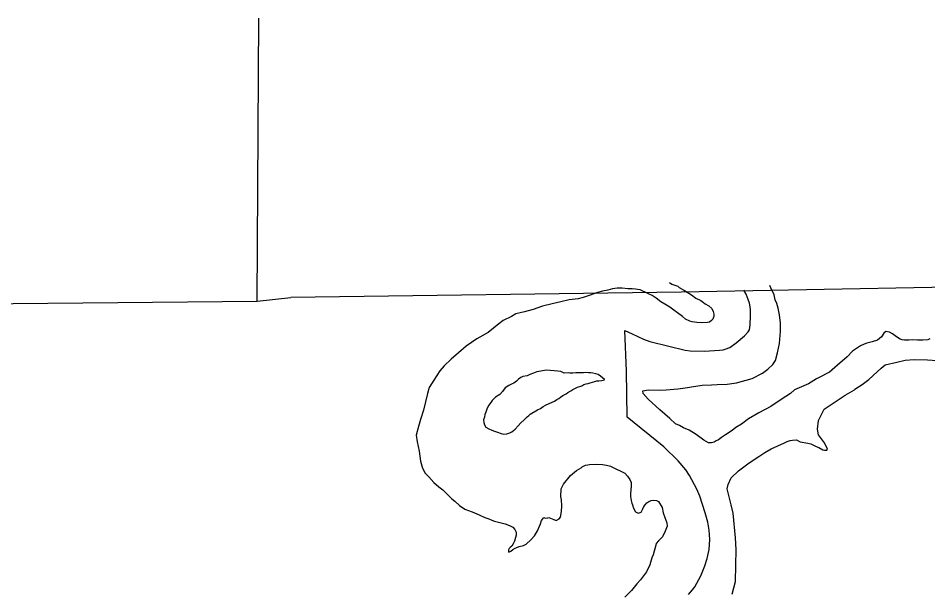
# Model space of a CAD drawing. Extents: x -939622 to -934245, y 1383184 to 1385301.
# Drawn here: x -935284.16 to -935265.81, y 1384365.47 to 1384377.06 of the extents above; entities that cross this region are included whole.
import ezdxf

# ---------------------------------------------------------------- set-up
doc = ezdxf.new("R2010")
doc.units = 0
for name, color, linetype in [('1', 7, 'Continuous'), ('2', 7, 'Continuous'), ('9', 7, 'Continuous'), ('Level 1', 7, 'Continuous'), ('Level 2', 7, 'Continuous'), ('Level 9', 7, 'Continuous')]:
    doc.layers.add(name, color=color, linetype=linetype)

msp = doc.modelspace()

# ---------------------------------------------------------------- linework, layer by layer
at = {"layer": '1'}
for points in [[(-935259.17, 1384371.733), (-935262.841, 1384371.679), (-935270.785, 1384371.532), (-935278.66, 1384371.426)], [(-935305.681, 1384370.99), (-935302.606, 1384371.021), (-935294.404, 1384371.157), (-935286.388, 1384371.288), (-935279.341, 1384371.353), (-935278.66, 1384371.426)]]:
    msp.add_lwpolyline(points, dxfattribs=at)
at = {"layer": '2'}
for points in [[(-935279.341, 1384371.353), (-935279.31, 1384377.059)], [(-935270.636, 1384365.437), (-935270.555, 1384365.531), (-935270.509, 1384365.593), (-935270.387, 1384365.811), (-935270.306, 1384366.017), (-935270.259, 1384366.165), (-935270.221, 1384366.343), (-935270.205, 1384366.544), (-935270.217, 1384366.735), (-935270.247, 1384366.894), (-935270.298, 1384367.082), (-935270.408, 1384367.419), (-935270.467, 1384367.559), (-935270.618, 1384367.836), (-935270.691, 1384367.947), (-935270.845, 1384368.129), (-935271.134, 1384368.412), (-935271.878, 1384369.01), (-935271.891, 1384369.942), (-935271.923, 1384370.762), (-935271.774, 1384370.691), (-935271.545, 1384370.587), (-935271.417, 1384370.539), (-935271.037, 1384370.444), (-935270.706, 1384370.365), (-935270.602, 1384370.35), (-935270.313, 1384370.344), (-935270.012, 1384370.362), (-935269.936, 1384370.369), (-935269.895, 1384370.382), (-935269.804, 1384370.419), (-935269.676, 1384370.51), (-935269.508, 1384370.655), (-935269.433, 1384370.734), (-935269.408, 1384370.776), (-935269.392, 1384370.876), (-935269.384, 1384371.053), (-935269.384, 1384371.177), (-935269.391, 1384371.239), (-935269.407, 1384371.315), (-935269.432, 1384371.389), (-935269.476, 1384371.494), (-935269.519, 1384371.575)]]:
    msp.add_lwpolyline(points, dxfattribs=at)
at = {"layer": '9'}
for points in [[(-935271.021, 1384371.731), (-935270.976, 1384371.696), (-935270.855, 1384371.652), (-935270.828, 1384371.631), (-935270.719, 1384371.569), (-935270.574, 1384371.48), (-935270.486, 1384371.412), (-935270.39, 1384371.364), (-935270.332, 1384371.323), (-935270.299, 1384371.296), (-935270.23, 1384371.255), (-935270.166, 1384371.204), (-935270.138, 1384371.141), (-935270.126, 1384371.093), (-935270.126, 1384371.048), (-935270.149, 1384370.988), (-935270.17, 1384370.961), (-935270.212, 1384370.93), (-935270.254, 1384370.921), (-935270.374, 1384370.914), (-935270.467, 1384370.922), (-935270.566, 1384370.933), (-935270.608, 1384370.948), (-935270.696, 1384370.989), (-935270.757, 1384371.04), (-935270.859, 1384371.114), (-935270.932, 1384371.173), (-935271.017, 1384371.23), (-935271.113, 1384371.289), (-935271.195, 1384371.339), (-935271.289, 1384371.413), (-935271.37, 1384371.467), (-935271.461, 1384371.508), (-935271.612, 1384371.579), (-935271.666, 1384371.59), (-935271.705, 1384371.596), (-935271.774, 1384371.598), (-935271.864, 1384371.604), (-935271.976, 1384371.612), (-935272.078, 1384371.614), (-935272.168, 1384371.598), (-935272.267, 1384371.576), (-935272.375, 1384371.554), (-935272.474, 1384371.529), (-935272.641, 1384371.467), (-935272.761, 1384371.427), (-935272.863, 1384371.402), (-935273.043, 1384371.38), (-935273.214, 1384371.342), (-935273.391, 1384371.298), (-935273.583, 1384371.249), (-935273.775, 1384371.187), (-935273.946, 1384371.137), (-935274.12, 1384371.094), (-935274.206, 1384371.042), (-935274.377, 1384370.965), (-935274.464, 1384370.898), (-935274.681, 1384370.722), (-935274.912, 1384370.593), (-935275.121, 1384370.444), (-935275.279, 1384370.311), (-935275.425, 1384370.183), (-935275.571, 1384370.047), (-935275.657, 1384369.944), (-935275.779, 1384369.762), (-935275.871, 1384369.611), (-935275.906, 1384369.493), (-935275.987, 1384369.153), (-935276.045, 1384368.963), (-935276.089, 1384368.822), (-935276.133, 1384368.65), (-935276.116, 1384368.512), (-935276.07, 1384368.329), (-935276.044, 1384368.128), (-935276.006, 1384367.984), (-935275.949, 1384367.885), (-935275.879, 1384367.808), (-935275.779, 1384367.697), (-935275.673, 1384367.608), (-935275.594, 1384367.546), (-935275.485, 1384367.441), (-935275.412, 1384367.364), (-935275.352, 1384367.319), (-935275.258, 1384367.23), (-935275.149, 1384367.156), (-935275.004, 1384367.103)], [(-935273.506, 1384369.963), (-935273.695, 1384369.925), (-935273.764, 1384369.903), (-935273.838, 1384369.873), (-935273.892, 1384369.848), (-935273.979, 1384369.832), (-935274.021, 1384369.811), (-935274.066, 1384369.78), (-935274.108, 1384369.738), (-935274.164, 1384369.698), (-935274.194, 1384369.683), (-935274.26, 1384369.653), (-935274.335, 1384369.607), (-935274.394, 1384369.528), (-935274.448, 1384369.47), (-935274.529, 1384369.416), (-935274.6, 1384369.352), (-935274.627, 1384369.307), (-935274.665, 1384369.252), (-935274.701, 1384369.192), (-935274.73, 1384369.116), (-935274.745, 1384369.068), (-935274.756, 1384369.011), (-935274.771, 1384368.957), (-935274.768, 1384368.906), (-935274.755, 1384368.861), (-935274.725, 1384368.81), (-935274.67, 1384368.777), (-935274.607, 1384368.748), (-935274.55, 1384368.727), (-935274.492, 1384368.71), (-935274.42, 1384368.683), (-935274.366, 1384368.672), (-935274.306, 1384368.675), (-935274.246, 1384368.694), (-935274.201, 1384368.715), (-935274.138, 1384368.773), (-935274.076, 1384368.837), (-935274.019, 1384368.897), (-935273.951, 1384368.958), (-935273.891, 1384369.019), (-935273.861, 1384369.049), (-935273.834, 1384369.073)], [(-935273.834, 1384369.073), (-935273.685, 1384369.162), (-935273.625, 1384369.186), (-935273.568, 1384369.226), (-935273.523, 1384369.256), (-935273.452, 1384369.287), (-935273.344, 1384369.333), (-935273.293, 1384369.37), (-935273.254, 1384369.391), (-935273.221, 1384369.415), (-935273.171, 1384369.449), (-935273.108, 1384369.482), (-935273.072, 1384369.507), (-935273.009, 1384369.547), (-935272.973, 1384369.571), (-935272.875, 1384369.617), (-935272.791, 1384369.645), (-935272.749, 1384369.669), (-935272.701, 1384369.685), (-935272.665, 1384369.694), (-935272.62, 1384369.703), (-935272.572, 1384369.716), (-935272.527, 1384369.731), (-935272.485, 1384369.744), (-935272.449, 1384369.747), (-935272.386, 1384369.75), (-935272.335, 1384369.766), (-935272.332, 1384369.772), (-935272.371, 1384369.808), (-935272.411, 1384369.837), (-935272.459, 1384369.873), (-935272.507, 1384369.885), (-935272.571, 1384369.899), (-935272.61, 1384369.905), (-935272.652, 1384369.904), (-935272.706, 1384369.913), (-935272.757, 1384369.909), (-935272.862, 1384369.909), (-935272.91, 1384369.905), (-935272.973, 1384369.902), (-935273.03, 1384369.901), (-935273.069, 1384369.907), (-935273.148, 1384369.903), (-935273.214, 1384369.932), (-935273.274, 1384369.941), (-935273.506, 1384369.963)], [(-935270.658, 1384368.766), (-935270.737, 1384368.8), (-935270.818, 1384368.845), (-935270.897, 1384368.88), (-935271.012, 1384368.984), (-935271.215, 1384369.16), (-935271.451, 1384369.374), (-935271.554, 1384369.487), (-935271.561, 1384369.547), (-935271.447, 1384369.564), (-935271.215, 1384369.557), (-935271.089, 1384369.564), (-935270.852, 1384369.584), (-935270.744, 1384369.6)], [(-935275.004, 1384367.103), (-935274.859, 1384367.041), (-935274.748, 1384366.991), (-935274.666, 1384366.965), (-935274.609, 1384366.938), (-935274.549, 1384366.915), (-935274.446, 1384366.886), (-935274.392, 1384366.874), (-935274.338, 1384366.859), (-935274.25, 1384366.827), (-935274.184, 1384366.792), (-935274.144, 1384366.75), (-935274.117, 1384366.69), (-935274.113, 1384366.636), (-935274.128, 1384366.585), (-935274.151, 1384366.509), (-935274.175, 1384366.455), (-935274.205, 1384366.413), (-935274.237, 1384366.382), (-935274.255, 1384366.361), (-935274.267, 1384366.34), (-935274.27, 1384366.313), (-935274.264, 1384366.292), (-935274.222, 1384366.313), (-935274.183, 1384366.341), (-935274.135, 1384366.368), (-935274.102, 1384366.384), (-935274.054, 1384366.402), (-935273.967, 1384366.424), (-935273.91, 1384366.452), (-935273.821, 1384366.539), (-935273.744, 1384366.618), (-935273.684, 1384366.718), (-935273.626, 1384366.86), (-935273.602, 1384366.929), (-935273.578, 1384366.962), (-935273.558, 1384366.987), (-935273.53, 1384366.978), (-935273.476, 1384366.984), (-935273.458, 1384366.988), (-935273.422, 1384366.976), (-935273.356, 1384366.949), (-935273.308, 1384366.929), (-935273.245, 1384366.959), (-935273.221, 1384366.999), (-935273.201, 1384367.107), (-935273.196, 1384367.224), (-935273.203, 1384367.342), (-935273.216, 1384367.414), (-935273.208, 1384367.57), (-935273.158, 1384367.664), (-935273.018, 1384367.836), (-935272.899, 1384367.936), (-935272.806, 1384367.991), (-935272.782, 1384368.013), (-935272.713, 1384368.043), (-935272.671, 1384368.053), (-935272.632, 1384368.059), (-935272.488, 1384368.063), (-935272.371, 1384368.055), (-935272.29, 1384368.047), (-935272.208, 1384368.021), (-935272.103, 1384367.971), (-935272.006, 1384367.926), (-935271.919, 1384367.882), (-935271.87, 1384367.822), (-935271.821, 1384367.754), (-935271.794, 1384367.697), (-935271.793, 1384367.628), (-935271.798, 1384367.537), (-935271.807, 1384367.48), (-935271.806, 1384367.411), (-935271.791, 1384367.333), (-935271.778, 1384367.276), (-935271.769, 1384367.243), (-935271.747, 1384367.174), (-935271.707, 1384367.102), (-935271.656, 1384367.076), (-935271.593, 1384367.094), (-935271.558, 1384367.161), (-935271.537, 1384367.209), (-935271.51, 1384367.243), (-935271.475, 1384367.282), (-935271.439, 1384367.309), (-935271.391, 1384367.331), (-935271.352, 1384367.337), (-935271.28, 1384367.335), (-935271.241, 1384367.314), (-935271.17, 1384367.194), (-935271.151, 1384367.083), (-935271.117, 1384366.991), (-935271.077, 1384366.88), (-935271.071, 1384366.814), (-935271.109, 1384366.711), (-935271.162, 1384366.599), (-935271.243, 1384366.518), (-935271.287, 1384366.466), (-935271.296, 1384366.433), (-935271.351, 1384366.234), (-935271.378, 1384366.174), (-935271.416, 1384366.035)], [(-935271.416, 1384366.035), (-935271.486, 1384365.896), (-935271.605, 1384365.733), (-935271.683, 1384365.651), (-935271.787, 1384365.518), (-935271.921, 1384365.384)]]:
    msp.add_lwpolyline(points, dxfattribs=at)
at = {"layer": 'Level 1'}
msp.add_lwpolyline([(-935250.604, 1384371.837), (-935254.809, 1384371.799), (-935262.841, 1384371.679), (-935270.785, 1384371.532), (-935278.66, 1384371.426)], dxfattribs=at)
at = {"layer": 'Level 2'}
msp.add_lwpolyline([(-935270.636, 1384365.437), (-935270.555, 1384365.531), (-935270.509, 1384365.593), (-935270.387, 1384365.811), (-935270.306, 1384366.017), (-935270.259, 1384366.165), (-935270.221, 1384366.343), (-935270.205, 1384366.544), (-935270.217, 1384366.735), (-935270.247, 1384366.894), (-935270.298, 1384367.082), (-935270.408, 1384367.419), (-935270.467, 1384367.559), (-935270.618, 1384367.836), (-935270.691, 1384367.947), (-935270.845, 1384368.129), (-935271.134, 1384368.412), (-935271.878, 1384369.01), (-935271.891, 1384369.942), (-935271.923, 1384370.762), (-935271.774, 1384370.691), (-935271.545, 1384370.587), (-935271.417, 1384370.539), (-935271.037, 1384370.444), (-935270.706, 1384370.365), (-935270.602, 1384370.35), (-935270.313, 1384370.344), (-935270.012, 1384370.362), (-935269.936, 1384370.369), (-935269.895, 1384370.382), (-935269.804, 1384370.419), (-935269.676, 1384370.51), (-935269.508, 1384370.655), (-935269.433, 1384370.734), (-935269.408, 1384370.776), (-935269.392, 1384370.876), (-935269.384, 1384371.053), (-935269.384, 1384371.177), (-935269.391, 1384371.239), (-935269.407, 1384371.315), (-935269.432, 1384371.389), (-935269.476, 1384371.494), (-935269.519, 1384371.575)], dxfattribs=at)
at = {"layer": 'Level 9'}
for points in [[(-935271.021, 1384371.731), (-935270.976, 1384371.696), (-935270.855, 1384371.652), (-935270.828, 1384371.631), (-935270.719, 1384371.569), (-935270.574, 1384371.48), (-935270.486, 1384371.412), (-935270.39, 1384371.364), (-935270.332, 1384371.323), (-935270.299, 1384371.296), (-935270.23, 1384371.255), (-935270.166, 1384371.204), (-935270.138, 1384371.141), (-935270.126, 1384371.093), (-935270.126, 1384371.048), (-935270.149, 1384370.988), (-935270.17, 1384370.961), (-935270.212, 1384370.93), (-935270.254, 1384370.921), (-935270.374, 1384370.914), (-935270.467, 1384370.922), (-935270.566, 1384370.933), (-935270.608, 1384370.948), (-935270.696, 1384370.989), (-935270.757, 1384371.04), (-935270.859, 1384371.114), (-935270.932, 1384371.173), (-935271.017, 1384371.23), (-935271.113, 1384371.289), (-935271.195, 1384371.339), (-935271.289, 1384371.413), (-935271.37, 1384371.467), (-935271.461, 1384371.508), (-935271.612, 1384371.579), (-935271.666, 1384371.59), (-935271.705, 1384371.596), (-935271.774, 1384371.598), (-935271.864, 1384371.604), (-935271.976, 1384371.612), (-935272.078, 1384371.614), (-935272.168, 1384371.598), (-935272.267, 1384371.576), (-935272.375, 1384371.554), (-935272.474, 1384371.529), (-935272.641, 1384371.467), (-935272.761, 1384371.427), (-935272.863, 1384371.402), (-935273.043, 1384371.38), (-935273.214, 1384371.342), (-935273.391, 1384371.298), (-935273.583, 1384371.249), (-935273.775, 1384371.187), (-935273.946, 1384371.137), (-935274.12, 1384371.094), (-935274.206, 1384371.042), (-935274.377, 1384370.965), (-935274.464, 1384370.898), (-935274.681, 1384370.722), (-935274.912, 1384370.593), (-935275.121, 1384370.444), (-935275.279, 1384370.311), (-935275.425, 1384370.183), (-935275.571, 1384370.047), (-935275.657, 1384369.944), (-935275.779, 1384369.762), (-935275.871, 1384369.611), (-935275.906, 1384369.493), (-935275.987, 1384369.153), (-935276.045, 1384368.963), (-935276.089, 1384368.822), (-935276.133, 1384368.65), (-935276.116, 1384368.512), (-935276.07, 1384368.329), (-935276.044, 1384368.128), (-935276.006, 1384367.984), (-935275.949, 1384367.885), (-935275.879, 1384367.808), (-935275.779, 1384367.697), (-935275.673, 1384367.608), (-935275.594, 1384367.546), (-935275.485, 1384367.441), (-935275.412, 1384367.364), (-935275.352, 1384367.319), (-935275.258, 1384367.23), (-935275.149, 1384367.156), (-935275.004, 1384367.103)], [(-935266.694, 1384370.706), (-935266.741, 1384370.634), (-935266.822, 1384370.567), (-935266.93, 1384370.53), (-935267.038, 1384370.502), (-935267.094, 1384370.486), (-935267.166, 1384370.453), (-935267.325, 1384370.346), (-935267.432, 1384370.231), (-935267.632, 1384370.061), (-935267.79, 1384369.918), (-935268.011, 1384369.808), (-935268.053, 1384369.783), (-935268.217, 1384369.683), (-935268.499, 1384369.563), (-935268.582, 1384369.493), (-935268.764, 1384369.368), (-935268.974, 1384369.231), (-935269.216, 1384369.103), (-935269.428, 1384368.98), (-935269.565, 1384368.874), (-935269.679, 1384368.804), (-935269.754, 1384368.746), (-935269.888, 1384368.658), (-935269.969, 1384368.603), (-935270.034, 1384368.557), (-935270.076, 1384368.533), (-935270.121, 1384368.511), (-935270.175, 1384368.496), (-935270.232, 1384368.495), (-935270.329, 1384368.549), (-935270.48, 1384368.661), (-935270.622, 1384368.75), (-935270.737, 1384368.8), (-935270.818, 1384368.845), (-935270.897, 1384368.88), (-935271.012, 1384368.984), (-935271.215, 1384369.16), (-935271.451, 1384369.374), (-935271.554, 1384369.487), (-935271.561, 1384369.547), (-935271.447, 1384369.564), (-935271.215, 1384369.557), (-935271.089, 1384369.564), (-935270.852, 1384369.584), (-935270.657, 1384369.613), (-935270.579, 1384369.622), (-935270.363, 1384369.657), (-935270.176, 1384369.665), (-935270.056, 1384369.669), (-935269.855, 1384369.68), (-935269.669, 1384369.706), (-935269.351, 1384369.79), (-935269.145, 1384369.903), (-935269.034, 1384369.979), (-935268.933, 1384370.073), (-935268.88, 1384370.158), (-935268.842, 1384370.311), (-935268.804, 1384370.501), (-935268.783, 1384370.742), (-935268.784, 1384370.907), (-935268.804, 1384371.078), (-935268.829, 1384371.21), (-935268.857, 1384371.306), (-935268.887, 1384371.378), (-935268.906, 1384371.477), (-935268.974, 1384371.621), (-935268.995, 1384371.665)], [(-935265.764, 1384370.591), (-935265.809, 1384370.57), (-935265.905, 1384370.566), (-935265.938, 1384370.566), (-935266.019, 1384370.568), (-935266.107, 1384370.57), (-935266.188, 1384370.563), (-935266.275, 1384370.566), (-935266.326, 1384370.571), (-935266.365, 1384370.583), (-935266.438, 1384370.636), (-935266.495, 1384370.672), (-935266.522, 1384370.693), (-935266.58, 1384370.728), (-935266.658, 1384370.737), (-935266.694, 1384370.706)], [(-935269.758, 1384365.44), (-935269.691, 1384365.696), (-935269.672, 1384366.342), (-935269.692, 1384366.577), (-935269.739, 1384367.078), (-935269.776, 1384367.243), (-935269.839, 1384367.486), (-935269.854, 1384367.567), (-935269.84, 1384367.657), (-935269.778, 1384367.787), (-935269.626, 1384367.933), (-935269.414, 1384368.094), (-935269.22, 1384368.222), (-935269.098, 1384368.298), (-935268.966, 1384368.377), (-935268.837, 1384368.433), (-935268.697, 1384368.497), (-935268.643, 1384368.519), (-935268.583, 1384368.54), (-935268.538, 1384368.55), (-935268.457, 1384368.556), (-935268.381, 1384368.518), (-935268.231, 1384368.486), (-935268.168, 1384368.472), (-935268.059, 1384368.422), (-935268.008, 1384368.404), (-935267.926, 1384368.354), (-935267.89, 1384368.345), (-935267.848, 1384368.348), (-935267.833, 1384368.37), (-935267.894, 1384368.498), (-935268.013, 1384368.654), (-935268.035, 1384368.771), (-935268.015, 1384368.948), (-935267.9, 1384369.175), (-935267.473, 1384369.458), (-935267.285, 1384369.565), (-935267.279, 1384369.577), (-935267.135, 1384369.671), (-935267.001, 1384369.775), (-935266.831, 1384369.924), (-935266.748, 1384370.002), (-935266.667, 1384370.066), (-935266.43, 1384370.122), (-935266.262, 1384370.16), (-935266.082, 1384370.177)], [(-935266.082, 1384370.177), (-935265.811, 1384370.167), (-935265.622, 1384370.154)], [(-935273.506, 1384369.963), (-935273.695, 1384369.925), (-935273.764, 1384369.903), (-935273.838, 1384369.873), (-935273.892, 1384369.848), (-935273.979, 1384369.832), (-935274.021, 1384369.811), (-935274.066, 1384369.78), (-935274.108, 1384369.738), (-935274.164, 1384369.698), (-935274.194, 1384369.683), (-935274.26, 1384369.653), (-935274.335, 1384369.607), (-935274.394, 1384369.528), (-935274.448, 1384369.47), (-935274.529, 1384369.416), (-935274.6, 1384369.352), (-935274.627, 1384369.307), (-935274.665, 1384369.252), (-935274.701, 1384369.192), (-935274.73, 1384369.116), (-935274.745, 1384369.068), (-935274.756, 1384369.011), (-935274.771, 1384368.957), (-935274.768, 1384368.906), (-935274.755, 1384368.861), (-935274.725, 1384368.81), (-935274.67, 1384368.777), (-935274.607, 1384368.748), (-935274.55, 1384368.727), (-935274.492, 1384368.71), (-935274.42, 1384368.683), (-935274.366, 1384368.672), (-935274.306, 1384368.675), (-935274.246, 1384368.694), (-935274.201, 1384368.715), (-935274.138, 1384368.773), (-935274.076, 1384368.837), (-935274.019, 1384368.897), (-935273.951, 1384368.958), (-935273.891, 1384369.019), (-935273.861, 1384369.049), (-935273.834, 1384369.073)], [(-935273.834, 1384369.073), (-935273.685, 1384369.162), (-935273.625, 1384369.186), (-935273.568, 1384369.226), (-935273.523, 1384369.256), (-935273.452, 1384369.287), (-935273.344, 1384369.333), (-935273.293, 1384369.37), (-935273.254, 1384369.391), (-935273.221, 1384369.415), (-935273.171, 1384369.449), (-935273.108, 1384369.482), (-935273.072, 1384369.507), (-935273.009, 1384369.547), (-935272.973, 1384369.571), (-935272.875, 1384369.617), (-935272.791, 1384369.645), (-935272.749, 1384369.669), (-935272.701, 1384369.685), (-935272.665, 1384369.694), (-935272.62, 1384369.703), (-935272.572, 1384369.716), (-935272.527, 1384369.731), (-935272.485, 1384369.744), (-935272.449, 1384369.747), (-935272.386, 1384369.75), (-935272.335, 1384369.766), (-935272.332, 1384369.772), (-935272.371, 1384369.808), (-935272.411, 1384369.837), (-935272.459, 1384369.873), (-935272.507, 1384369.885), (-935272.571, 1384369.899), (-935272.61, 1384369.905), (-935272.652, 1384369.904), (-935272.706, 1384369.913), (-935272.757, 1384369.909), (-935272.862, 1384369.909), (-935272.91, 1384369.905), (-935272.973, 1384369.902), (-935273.03, 1384369.901), (-935273.069, 1384369.907), (-935273.148, 1384369.903), (-935273.214, 1384369.932), (-935273.274, 1384369.941), (-935273.506, 1384369.963)], [(-935275.004, 1384367.103), (-935274.859, 1384367.041), (-935274.748, 1384366.991), (-935274.666, 1384366.965), (-935274.609, 1384366.938), (-935274.549, 1384366.915), (-935274.446, 1384366.886), (-935274.392, 1384366.874), (-935274.338, 1384366.859), (-935274.25, 1384366.827), (-935274.184, 1384366.792), (-935274.144, 1384366.75), (-935274.117, 1384366.69), (-935274.113, 1384366.636), (-935274.128, 1384366.585), (-935274.151, 1384366.509), (-935274.175, 1384366.455), (-935274.205, 1384366.413), (-935274.237, 1384366.382), (-935274.255, 1384366.361), (-935274.267, 1384366.34), (-935274.27, 1384366.313), (-935274.264, 1384366.292), (-935274.222, 1384366.313), (-935274.183, 1384366.341), (-935274.135, 1384366.368), (-935274.102, 1384366.384), (-935274.054, 1384366.402), (-935273.967, 1384366.424), (-935273.91, 1384366.452), (-935273.821, 1384366.539), (-935273.744, 1384366.618), (-935273.684, 1384366.718), (-935273.626, 1384366.86), (-935273.602, 1384366.929), (-935273.578, 1384366.962), (-935273.558, 1384366.987), (-935273.53, 1384366.978), (-935273.476, 1384366.984), (-935273.458, 1384366.988), (-935273.422, 1384366.976), (-935273.356, 1384366.949), (-935273.308, 1384366.929), (-935273.245, 1384366.959), (-935273.221, 1384366.999), (-935273.201, 1384367.107), (-935273.196, 1384367.224), (-935273.203, 1384367.342), (-935273.216, 1384367.414), (-935273.208, 1384367.57), (-935273.158, 1384367.664), (-935273.018, 1384367.836), (-935272.899, 1384367.936), (-935272.806, 1384367.991), (-935272.782, 1384368.013), (-935272.713, 1384368.043), (-935272.671, 1384368.053), (-935272.632, 1384368.059), (-935272.488, 1384368.063), (-935272.371, 1384368.055), (-935272.29, 1384368.047), (-935272.208, 1384368.021), (-935272.103, 1384367.971), (-935272.006, 1384367.926), (-935271.919, 1384367.882), (-935271.87, 1384367.822), (-935271.821, 1384367.754), (-935271.794, 1384367.697), (-935271.793, 1384367.628), (-935271.798, 1384367.537), (-935271.807, 1384367.48), (-935271.806, 1384367.411), (-935271.791, 1384367.333), (-935271.778, 1384367.276), (-935271.769, 1384367.243), (-935271.747, 1384367.174), (-935271.707, 1384367.102), (-935271.656, 1384367.076), (-935271.593, 1384367.094), (-935271.558, 1384367.161), (-935271.537, 1384367.209), (-935271.51, 1384367.243), (-935271.475, 1384367.282), (-935271.439, 1384367.309), (-935271.391, 1384367.331), (-935271.352, 1384367.337), (-935271.28, 1384367.335), (-935271.241, 1384367.314), (-935271.17, 1384367.194), (-935271.151, 1384367.083), (-935271.117, 1384366.991), (-935271.077, 1384366.88), (-935271.071, 1384366.814), (-935271.109, 1384366.711), (-935271.162, 1384366.599), (-935271.243, 1384366.518), (-935271.287, 1384366.466), (-935271.296, 1384366.433), (-935271.351, 1384366.234), (-935271.378, 1384366.174), (-935271.416, 1384366.035)], [(-935271.416, 1384366.035), (-935271.486, 1384365.896), (-935271.605, 1384365.733), (-935271.683, 1384365.651), (-935271.787, 1384365.518), (-935271.921, 1384365.384)]]:
    msp.add_lwpolyline(points, dxfattribs=at)

doc.saveas('drawing.dxf')
